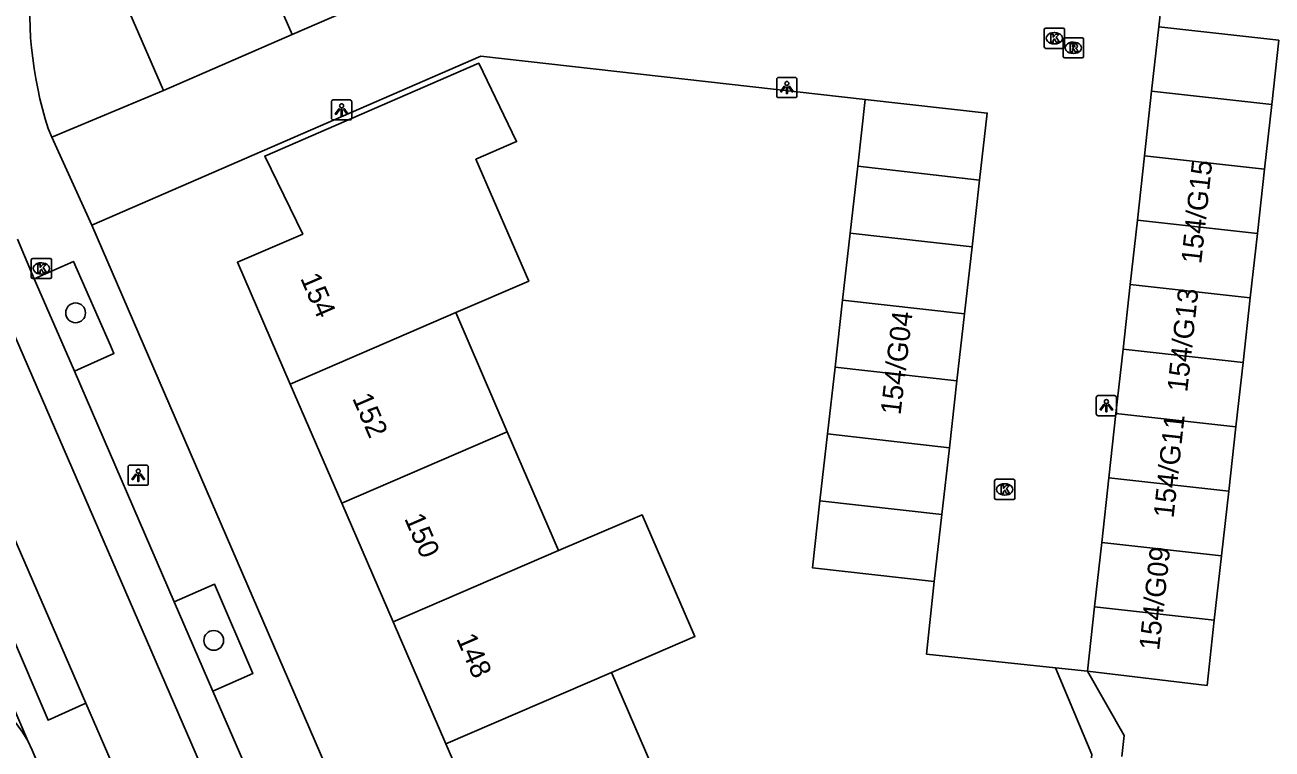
# Model space of a CAD drawing. Extents: x 162026 to 163499, y 387297 to 388169.
# Drawn here: x 162220 to 162281.6, y 388059 to 388094.8 of the extents above; entities that cross this region are included whole.
import ezdxf

# ---------------------------------------------------------------- set-up
doc = ezdxf.new("R2010")
doc.units = 0
for name, color, linetype in [('IMGEO_Boom', 7, 'Continuous'), ('IMGEO_Kolk', 7, 'Continuous'), ('IMGEO_Lichtpunt', 7, 'Continuous'), ('IMGEO_Muur', 7, 'Continuous'), ('IMGEO_Pand', 7, 'Continuous'), ('IMGEO_Pand_nummerreeks', 7, 'Continuous'), ('IMGEO_Parkeervlak_open', 7, 'Continuous'), ('IMGEO_Rijbaan_lokaal_open', 7, 'Continuous'), ('IMGEO_Rioolput', 7, 'Continuous'), ('IMGEO_Voetpad_open', 7, 'Continuous')]:
    doc.layers.add(name, color=color, linetype=linetype)

msp = doc.modelspace()

# ---------------------------------------------------------------- linework, layer by layer
at = {"layer": 'IMGEO_Boom'}
for centre in [(162222.543, 388080.551), (162229.36, 388064.369)]:
    msp.add_circle(centre, 0.489, dxfattribs=at)
at = {"layer": 'IMGEO_Kolk'}
for p, q in [((162270.357, 388093.692), (162270.357, 388094.544)), ((162270.432, 388094.618), (162271.284, 388094.618)), ((162270.845, 388094.398), (162270.87, 388094.398)), ((162271.358, 388094.544), (162271.358, 388093.692)), ((162270.868, 388093.838), (162270.843, 388093.838)), ((162271.284, 388093.618), (162270.432, 388093.618)), ((162220.356, 388082.318), (162220.356, 388083.17)), ((162220.431, 388083.244), (162221.283, 388083.244)), ((162221.357, 388083.17), (162221.357, 388082.318)), ((162220.844, 388083.024), (162220.869, 388083.024)), ((162221.283, 388082.244), (162220.431, 388082.244)), ((162220.867, 388082.464), (162220.842, 388082.464)), ((162267.902, 388071.402), (162267.902, 388072.254)), ((162267.977, 388072.328), (162268.829, 388072.328)), ((162268.39, 388072.108), (162268.415, 388072.108)), ((162268.903, 388072.254), (162268.903, 388071.402)), ((162268.413, 388071.548), (162268.388, 388071.548)), ((162268.829, 388071.328), (162267.977, 388071.328))]:
    msp.add_line(p, q, dxfattribs=at)
for points in [[(162270.357, 388093.692), (162270.357, 388094.544)], [(162270.432, 388094.618), (162271.284, 388094.618)], [(162270.678, 388094.318), (162270.801, 388094.318), (162270.801, 388094.167), (162270.931, 388094.318), (162271.095, 388094.318), (162270.949, 388094.167), (162271.102, 388093.918), (162270.95, 388093.918), (162270.865, 388094.082), (162270.801, 388094.015), (162270.801, 388093.918), (162270.678, 388093.918), (162270.678, 388094.318)], [(162271.358, 388094.544), (162271.358, 388093.692)], [(162271.284, 388093.618), (162270.432, 388093.618)], [(162220.356, 388082.318), (162220.356, 388083.17)], [(162220.431, 388083.244), (162221.283, 388083.244)], [(162221.357, 388083.17), (162221.357, 388082.318)], [(162220.677, 388082.944), (162220.8, 388082.944), (162220.8, 388082.793), (162220.93, 388082.944), (162221.094, 388082.944), (162220.948, 388082.793), (162221.101, 388082.544), (162220.949, 388082.544), (162220.864, 388082.708), (162220.8, 388082.641), (162220.8, 388082.544), (162220.677, 388082.544), (162220.677, 388082.944)], [(162221.283, 388082.244), (162220.431, 388082.244)], [(162267.902, 388071.402), (162267.902, 388072.254)], [(162267.977, 388072.328), (162268.829, 388072.328)], [(162268.903, 388072.254), (162268.903, 388071.402)], [(162268.223, 388072.028), (162268.346, 388072.028), (162268.346, 388071.877), (162268.476, 388072.028), (162268.64, 388072.028), (162268.494, 388071.877), (162268.647, 388071.628), (162268.495, 388071.628), (162268.41, 388071.792), (162268.346, 388071.725), (162268.346, 388071.628), (162268.223, 388071.628), (162268.223, 388072.028)], [(162268.829, 388071.328), (162267.977, 388071.328)]]:
    msp.add_lwpolyline(points, dxfattribs=at)
for centre, start, end in [((162270.434, 388094.542), 91.55205, 178.44795), ((162270.434, 388094.542), 91.55205, 178.44795), ((162271.282, 388094.542), 1.55205, 88.44795), ((162271.282, 388094.542), 1.55205, 88.44795), ((162270.434, 388093.694), 181.55205, 268.44795), ((162270.434, 388093.694), 181.55205, 268.44795), ((162271.282, 388093.694), 271.55205, 358.44795), ((162271.282, 388093.694), 271.55205, 358.44795), ((162220.433, 388083.168), 91.55205, 178.44795), ((162220.433, 388083.168), 91.55205, 178.44795), ((162221.281, 388083.168), 1.55205, 88.44795), ((162221.281, 388083.168), 1.55205, 88.44795), ((162220.433, 388082.32), 181.55205, 268.44795), ((162220.433, 388082.32), 181.55205, 268.44795), ((162221.281, 388082.32), 271.55205, 358.44795), ((162221.281, 388082.32), 271.55205, 358.44795), ((162267.979, 388072.252), 91.55205, 178.44795), ((162267.979, 388072.252), 91.55205, 178.44795), ((162268.827, 388072.252), 1.55205, 88.44795), ((162268.827, 388072.252), 1.55205, 88.44795), ((162267.979, 388071.404), 181.55205, 268.44795), ((162267.979, 388071.404), 181.55205, 268.44795), ((162268.827, 388071.404), 271.55205, 358.44795), ((162268.827, 388071.404), 271.55205, 358.44795)]:
    msp.add_arc(centre, 0.0765, start, end, dxfattribs=at)
for centre, major_axis, ratio, start_param, end_param in [((162270.844, 388094.118), (-0.387, 0.002), 0.722429, 4.712389, 7.853982), ((162270.869, 388094.118), (-0.39, 0.002), 0.717154, 1.570796, 4.712389), ((162220.843, 388082.744), (-0.387, 0.002), 0.722429, 4.712389, 7.853982), ((162220.868, 388082.744), (-0.39, 0.002), 0.717154, 1.570796, 4.712389), ((162268.389, 388071.828), (-0.387, 0.002), 0.722429, 4.712389, 7.853982), ((162268.414, 388071.828), (-0.39, 0.002), 0.717154, 1.570796, 4.712389)]:
    msp.add_ellipse(centre, major_axis=major_axis, ratio=ratio, start_param=start_param, end_param=end_param, dxfattribs=at)
at = {"layer": 'IMGEO_Lichtpunt'}
for p, q in [((162257.151, 388092.087), (162257.151, 388091.28)), ((162257.151, 388092.087), (162257.151, 388091.28)), ((162258.053, 388092.182), (162257.245, 388092.182)), ((162258.053, 388092.182), (162257.245, 388092.182)), ((162258.147, 388091.28), (162258.147, 388092.087)), ((162258.147, 388091.28), (162258.147, 388092.087)), ((162257.245, 388091.186), (162258.053, 388091.186)), ((162257.245, 388091.186), (162258.053, 388091.186)), ((162235.174, 388090.981), (162235.174, 388090.174)), ((162235.174, 388090.981), (162235.174, 388090.174)), ((162236.076, 388091.076), (162235.268, 388091.076)), ((162236.076, 388091.076), (162235.268, 388091.076)), ((162236.17, 388090.174), (162236.17, 388090.981)), ((162236.17, 388090.174), (162236.17, 388090.981)), ((162235.268, 388090.08), (162236.076, 388090.08)), ((162235.268, 388090.08), (162236.076, 388090.08)), ((162273.826, 388076.463), (162273.018, 388076.463)), ((162273.826, 388076.463), (162273.018, 388076.463)), ((162272.924, 388076.368), (162272.924, 388075.561)), ((162272.924, 388076.368), (162272.924, 388075.561)), ((162273.92, 388075.561), (162273.92, 388076.368)), ((162273.92, 388075.561), (162273.92, 388076.368)), ((162273.018, 388075.467), (162273.826, 388075.467)), ((162273.018, 388075.467), (162273.826, 388075.467)), ((162225.135, 388072.932), (162225.135, 388072.125)), ((162225.135, 388072.932), (162225.135, 388072.125)), ((162226.037, 388073.027), (162225.229, 388073.027)), ((162226.037, 388073.027), (162225.229, 388073.027)), ((162226.131, 388072.125), (162226.131, 388072.932)), ((162226.131, 388072.125), (162226.131, 388072.932)), ((162225.229, 388072.031), (162226.037, 388072.031)), ((162225.229, 388072.031), (162226.037, 388072.031))]:
    msp.add_line(p, q, dxfattribs=at)
for points in [[(162257.525, 388091.751), (162257.564, 388091.723), (162257.376, 388091.461), (162257.338, 388091.488), (162257.525, 388091.751)], [(162257.627, 388091.703), (162257.674, 388091.703), (162257.674, 388091.381), (162257.627, 388091.381), (162257.627, 388091.703)], [(162257.737, 388091.723), (162257.775, 388091.75), (162257.962, 388091.488), (162257.923, 388091.46), (162257.737, 388091.723)], [(162235.548, 388090.645), (162235.587, 388090.617), (162235.399, 388090.355), (162235.361, 388090.382), (162235.548, 388090.645)], [(162235.65, 388090.597), (162235.697, 388090.597), (162235.697, 388090.275), (162235.65, 388090.275), (162235.65, 388090.597)], [(162235.76, 388090.617), (162235.798, 388090.644), (162235.985, 388090.382), (162235.946, 388090.354), (162235.76, 388090.617)], [(162273.298, 388076.032), (162273.337, 388076.004), (162273.149, 388075.742), (162273.111, 388075.769), (162273.298, 388076.032)], [(162273.4, 388075.984), (162273.447, 388075.984), (162273.447, 388075.662), (162273.4, 388075.662), (162273.4, 388075.984)], [(162273.51, 388076.004), (162273.548, 388076.031), (162273.735, 388075.769), (162273.696, 388075.741), (162273.51, 388076.004)], [(162225.509, 388072.596), (162225.548, 388072.568), (162225.36, 388072.306), (162225.322, 388072.333), (162225.509, 388072.596)], [(162225.611, 388072.548), (162225.658, 388072.548), (162225.658, 388072.226), (162225.611, 388072.226), (162225.611, 388072.548)], [(162225.721, 388072.568), (162225.759, 388072.595), (162225.946, 388072.333), (162225.907, 388072.305), (162225.721, 388072.568)]]:
    msp.add_lwpolyline(points, dxfattribs=at)
for centre in [(162257.65, 388091.885), (162235.673, 388090.779), (162273.423, 388076.166), (162225.634, 388072.73)]:
    msp.add_circle(centre, 0.0994, dxfattribs=at)
for centre, start, end in [((162257.245, 388092.087), 90, 180), ((162257.245, 388092.087), 90, 180), ((162258.053, 388092.087), 0, 90), ((162258.053, 388092.087), 0, 90), ((162257.245, 388091.28), 180, 270), ((162257.245, 388091.28), 180, 270), ((162258.053, 388091.28), 270, 0), ((162258.053, 388091.28), 270, 360), ((162235.268, 388090.981), 90, 180), ((162235.268, 388090.981), 90, 180), ((162236.076, 388090.981), 0, 90), ((162236.076, 388090.981), 0, 90), ((162235.268, 388090.174), 180, 270), ((162235.268, 388090.174), 180, 270), ((162236.076, 388090.174), 270, 0), ((162236.076, 388090.174), 270, 360), ((162273.018, 388076.368), 90, 180), ((162273.018, 388076.368), 90, 180), ((162273.826, 388076.368), 0, 90), ((162273.826, 388076.368), 0, 90), ((162273.018, 388075.561), 180, 270), ((162273.018, 388075.561), 180, 270), ((162273.826, 388075.561), 270, 0), ((162273.826, 388075.561), 270, 360), ((162225.229, 388072.932), 90, 180), ((162225.229, 388072.932), 90, 180), ((162226.037, 388072.932), 0, 90), ((162226.037, 388072.932), 0, 90), ((162225.229, 388072.125), 180, 270), ((162225.229, 388072.125), 180, 270), ((162226.037, 388072.125), 270, 0), ((162226.037, 388072.125), 270, 360)]:
    msp.add_arc(centre, 0.0946, start, end, dxfattribs=at)
at = {"layer": 'IMGEO_Muur'}
msp.add_lwpolyline([(162242.55, 388093.234), (162261.522, 388091.098)], dxfattribs=at)
at = {"layer": 'IMGEO_Pand'}
for points in [[(162226.888, 388091.531), (162225.224, 388095.354), (162231.575, 388098.119), (162233.24, 388094.296)], [(162276.009, 388094.682), (162276.361, 388097.866)], [(162233.24, 388094.296), (162226.888, 388091.531)], [(162275.656, 388091.498), (162276.009, 388094.682)], [(162276.009, 388094.682), (162281.94, 388094.025)], [(162281.94, 388094.025), (162281.585, 388090.841)], [(162233.135, 388077.032), (162230.532, 388083.051), (162233.754, 388084.445), (162231.882, 388088.297), (162242.444, 388092.886), (162244.311, 388089.01), (162242.304, 388088.142), (162244.909, 388082.121), (162241.303, 388080.563)], [(162275.304, 388088.314), (162275.656, 388091.498)], [(162275.656, 388091.498), (162281.585, 388090.841)], [(162261.149, 388087.792), (162261.522, 388091.098)], [(162261.522, 388091.098), (162267.539, 388090.418), (162267.166, 388087.113)], [(162281.585, 388090.841), (162281.231, 388087.657)], [(162274.951, 388085.129), (162275.304, 388088.314)], [(162281.231, 388087.657), (162275.304, 388088.314)], [(162260.775, 388084.486), (162261.149, 388087.792)], [(162267.166, 388087.113), (162261.149, 388087.792)], [(162281.231, 388087.657), (162280.876, 388084.474)], [(162267.166, 388087.113), (162266.792, 388083.807)], [(162274.599, 388081.945), (162274.951, 388085.129)], [(162274.951, 388085.129), (162280.876, 388084.474)], [(162260.402, 388081.18), (162260.775, 388084.486)], [(162266.792, 388083.807), (162260.775, 388084.486)], [(162280.876, 388084.474), (162280.521, 388081.29)], [(162266.792, 388083.807), (162266.419, 388080.501)], [(162274.246, 388078.761), (162274.599, 388081.945)], [(162274.599, 388081.945), (162280.521, 388081.29)], [(162260.029, 388077.875), (162260.402, 388081.18)], [(162260.402, 388081.18), (162266.419, 388080.501)], [(162280.521, 388081.29), (162280.167, 388078.106)], [(162233.135, 388077.032), (162241.303, 388080.563)], [(162241.303, 388080.563), (162243.851, 388074.671)], [(162266.419, 388080.501), (162266.046, 388077.195)], [(162273.894, 388075.577), (162274.246, 388078.761)], [(162280.167, 388078.106), (162274.246, 388078.761)], [(162259.656, 388074.569), (162260.029, 388077.875)], [(162266.046, 388077.195), (162260.029, 388077.875)], [(162280.167, 388078.106), (162279.812, 388074.922)], [(162235.684, 388071.141), (162233.135, 388077.032)], [(162266.046, 388077.195), (162265.673, 388073.889)], [(162273.541, 388072.393), (162273.894, 388075.577)], [(162279.812, 388074.922), (162273.894, 388075.577)], [(162235.684, 388071.141), (162243.851, 388074.671)], [(162243.851, 388074.671), (162246.384, 388068.815)], [(162259.282, 388071.263), (162259.656, 388074.569)], [(162265.673, 388073.889), (162259.656, 388074.569)], [(162279.812, 388074.922), (162279.458, 388071.738)], [(162265.673, 388073.889), (162265.299, 388070.583)], [(162273.189, 388069.209), (162273.541, 388072.393)], [(162273.541, 388072.393), (162279.458, 388071.738)], [(162279.458, 388071.738), (162279.103, 388068.554)], [(162238.217, 388065.284), (162235.684, 388071.141)], [(162264.926, 388067.278), (162258.909, 388067.957), (162259.282, 388071.263)], [(162265.299, 388070.583), (162259.282, 388071.263)], [(162246.384, 388068.815), (162250.512, 388070.57), (162253.108, 388064.563), (162248.992, 388062.784)], [(162265.299, 388070.583), (162264.926, 388067.278)], [(162272.836, 388066.025), (162273.189, 388069.209)], [(162279.103, 388068.554), (162273.189, 388069.209)], [(162246.384, 388068.815), (162238.217, 388065.284)], [(162279.103, 388068.554), (162278.748, 388065.371)], [(162272.484, 388062.841), (162272.836, 388066.025)], [(162272.836, 388066.025), (162278.748, 388065.371)], [(162278.748, 388065.371), (162278.389, 388062.143), (162272.484, 388062.841)], [(162240.825, 388059.254), (162238.217, 388065.284)], [(162248.992, 388062.784), (162240.825, 388059.254)], [(162248.992, 388062.784), (162251.561, 388056.846)], [(162243.393, 388053.317), (162240.825, 388059.254)]]:
    msp.add_lwpolyline(points, dxfattribs=at)
at = {"layer": 'IMGEO_Parkeervlak_open'}
for points in [[(162220.499, 388082.24), (162222.488, 388077.667)], [(162227.416, 388066.277), (162229.312, 388061.864)]]:
    msp.add_lwpolyline(points, dxfattribs=at)
at = {"layer": 'IMGEO_Rijbaan_lokaal_open'}
for points in [[(162233.24, 388094.296), (162243.807, 388098.899), (162244.06, 388101.264)], [(162261.522, 388091.098), (162242.55, 388093.234), (162223.34, 388084.876)], [(162221.367, 388089.233), (162226.888, 388091.531)], [(162221.367, 388089.233), (162223.34, 388084.876)], [(162232.4, 388049.731), (162217.803, 388083.405)], [(162219.235, 388070.071), (162223.047, 388061.269)], [(162270.906, 388063.011), (162264.549, 388063.696), (162264.926, 388067.278)], [(162270.906, 388063.011), (162272.484, 388062.841)], [(162223.047, 388061.269), (162225.214, 388056.269)]]:
    msp.add_lwpolyline(points, dxfattribs=at)
at = {"layer": 'IMGEO_Rioolput'}
for p, q in [((162271.293, 388093.22), (162271.293, 388094.072)), ((162271.368, 388094.146), (162272.22, 388094.146)), ((162271.781, 388093.926), (162271.806, 388093.926)), ((162272.294, 388094.072), (162272.294, 388093.22)), ((162272.22, 388093.146), (162271.368, 388093.146)), ((162271.804, 388093.366), (162271.779, 388093.366))]:
    msp.add_line(p, q, dxfattribs=at)
for points in [[(162271.293, 388093.22), (162271.293, 388094.072)], [(162271.368, 388094.146), (162272.22, 388094.146)], [(162271.882, 388093.844), (162271.63, 388093.846), (162271.63, 388093.446)], [(162271.808, 388093.765), (162271.754, 388093.765), (162271.754, 388093.684)], [(162271.754, 388093.684), (162271.806, 388093.684)], [(162272.294, 388094.072), (162272.294, 388093.22)], [(162272.22, 388093.146), (162271.368, 388093.146)], [(162271.63, 388093.446), (162271.754, 388093.446), (162271.754, 388093.608), (162271.765, 388093.608)], [(162271.812, 388093.579), (162271.883, 388093.446), (162272.023, 388093.446), (162271.958, 388093.572)]]:
    msp.add_lwpolyline(points, dxfattribs=at)
for centre, radius, start, end in [((162271.37, 388094.07), 0.0765, 91.55205, 178.44795), ((162271.37, 388094.07), 0.0765, 91.55205, 178.44795), ((162271.79, 388093.873), 0.19, 274.7715, 282.96867), ((162271.814, 388093.669), 0.0964, 77.00612, 93.18647), ((162271.828, 388093.726), 0.0378, 276.66336, 79.67722), ((162271.881, 388093.734), 0.109, 350.36119, 89.41601), ((162271.879, 388093.734), 0.112, 277.58423, 350.98172), ((162272.218, 388094.07), 0.0765, 1.55205, 88.44795), ((162272.218, 388094.07), 0.0765, 1.55205, 88.44795), ((162271.37, 388093.222), 0.0765, 181.55205, 268.44795), ((162271.37, 388093.222), 0.0765, 181.55205, 268.44795), ((162271.764, 388093.555), 0.0533, 26.02933, 88.69889), ((162271.863, 388093.519), 0.108, 29.51342, 73.79051), ((162272.218, 388093.222), 0.0765, 271.55205, 358.44795), ((162272.218, 388093.222), 0.0765, 271.55205, 358.44795)]:
    msp.add_arc(centre, radius, start, end, dxfattribs=at)
for centre, major_axis, ratio, start_param, end_param in [((162271.78, 388093.646), (-0.387, 0.002), 0.722429, 4.712389, 7.853982), ((162271.805, 388093.646), (-0.39, 0.002), 0.717154, 1.570796, 4.712389)]:
    msp.add_ellipse(centre, major_axis=major_axis, ratio=ratio, start_param=start_param, end_param=end_param, dxfattribs=at)
at = {"layer": 'IMGEO_Voetpad_open'}
for points in [[(162221.189, 388089.657), (162221.367, 388089.233)], [(162223.34, 388084.876), (162249.447, 388024.462)], [(162220.499, 388082.24), (162219.67, 388084.193)], [(162222.488, 388077.667), (162224.434, 388078.544), (162224.263, 388078.942), (162222.439, 388083.094), (162220.499, 388082.24)], [(162227.416, 388066.277), (162222.488, 388077.667)], [(162223.047, 388061.269), (162221.184, 388060.42), (162217.398, 388069.231), (162219.235, 388070.071)], [(162229.312, 388061.864), (162231.285, 388062.729), (162229.402, 388067.141), (162227.416, 388066.277)], [(162217.745, 388065.052), (162220.184, 388059.405)], [(162198.322, 388064.111), (162215.754, 388062.365), (162216.222, 388062.298), (162216.716, 388062.184), (162217.198, 388062.025), (162217.663, 388061.824), (162218.109, 388061.583), (162218.532, 388061.302), (162218.928, 388060.985), (162219.294, 388060.634), (162219.627, 388060.251), (162219.924, 388059.841), (162220.184, 388059.405)], [(162272.525, 388057.188), (162272.696, 388058.735), (162270.906, 388063.011)], [(162274.186, 388058.63), (162274.293, 388059.668), (162272.484, 388062.841)], [(162233.87, 388051.368), (162229.312, 388061.864)], [(162220.184, 388059.405), (162220.404, 388058.948), (162240.422, 388012.373), (162247.117, 387996.582)]]:
    msp.add_lwpolyline(points, dxfattribs=at)
msp.add_arc((162239.82, 388095.574), 19.548, 173.75123, 197.6206, dxfattribs=at)

# ---------------------------------------------------------------- texts
at = {"layer": 'IMGEO_Pand_nummerreeks'}
for s, rotation, p in [('154/G15', 83.79655, (162278.1, 388082.944)), ('154', 293.38793, (162233.617, 388082.266)), ('154/G13', 83.79655, (162277.412, 388076.608)), ('154/G04', 83.25083, (162263.258, 388075.475)), ('152', 293.39008, (162236.184, 388076.335)), ('154/G11', 83.79655, (162276.735, 388070.382)), ('150', 293.39008, (162238.752, 388070.395)), ('154/G09', 83.79655, (162276.024, 388063.842)), ('148', 293.39008, (162241.319, 388064.461))]:
    msp.add_text(s, height=1, rotation=rotation, dxfattribs=at).set_placement(p)

doc.saveas('drawing.dxf')
